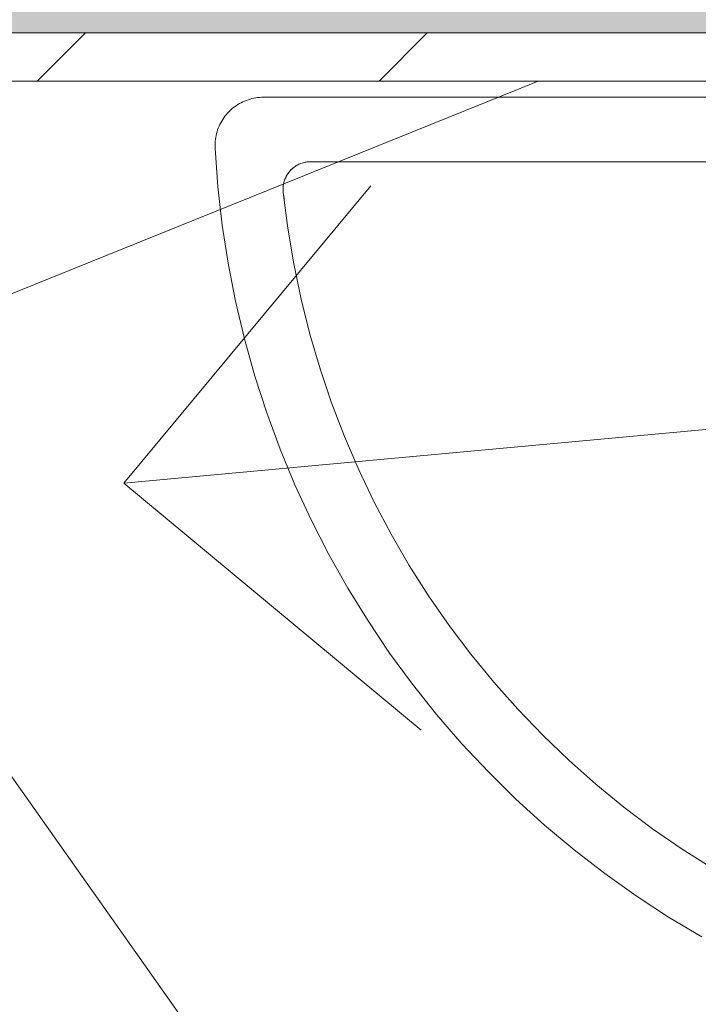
# Model space of a CAD drawing. Header units: millimetres. Extents: x 5980700 to 6194397, y -12939 to 2351883.
# Tile 371 of 587: x 6095930 to 6096141, y -2192 to -1887. Entities that reach past the tile are written whole.
import ezdxf

# ---------------------------------------------------------------- set-up
doc = ezdxf.new("R2010")
doc.units = ezdxf.units.MM
for name, color, linetype, lineweight in [('A-DETL-THIN', 151, 'Continuous', 9), ('A-FLOR-PATT', 8, 'Continuous', 18), ('A-WALL', 113, 'Continuous', 18), ('A-WALL-PATT', 111, 'Continuous', 25), ('P-SANR-FIXT', 6, 'Continuous', 9)]:
    doc.layers.add(name, color=color, linetype=linetype, lineweight=lineweight)

# ---------------------------------------------------------------- blocks, each defined once
blk = doc.blocks.new('Blks_Banh_Lavatório de Canto com Barras - Único-3080981-PLANTA DE CAIMENTO DE PISOS - 1 PAV_')
at = {"layer": 'P-SANR-FIXT', "color": 133, "lineweight": 5}
for p, q in [((176.0831086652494, 217.7033275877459), (174.5297936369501, 218.9091038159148)), ((176.7507224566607, 205.0349937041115), (77.78174593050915, 106.0660171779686)), ((91.92388155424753, 91.92388155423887), (201.2461179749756, 201.2461179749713))]:
    blk.add_line(p, q, dxfattribs=at)
at = {"layer": 'P-SANR-FIXT', "color": 133, "lineweight": 5, "flags": 128}
for points in [[(200.6731750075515, 223.0028628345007), (191.5949218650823, 230.8492709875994), (182.2101577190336, 238.3263695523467), (172.5338961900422, 245.4221967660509), (162.5816172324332, 252.125400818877), (152.3692423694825, 258.4252580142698), (141.9131092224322, 264.311689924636), (131.2299453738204, 269.7752795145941), (120.3368416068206, 274.8072862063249), (109.2512245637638, 279.3996598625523), (97.9908288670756, 283.5450536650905), (86.57366874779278, 287.236835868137), (75.01800922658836, 290.4691004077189), (63.34233689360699, 293.2366763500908), (51.56533033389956, 295.535136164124), (39.70583024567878, 297.3608028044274), (27.78280929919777, 298.7107555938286), (15.81534178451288, 299.5828348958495), (3.822573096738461, 299.9756455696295), (-8.176310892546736, 299.8885592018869), (-20.16211452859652, 299.3217151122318), (-32.11566308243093, 298.2760201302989), (-44.01783342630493, 296.7531471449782), (-55.84958462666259, 294.7555324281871), (-67.59198840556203, 292.2863717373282), (-79.22625942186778, 289.349615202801)], [(-66.61984264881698, 271.959181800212), (-55.69108727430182, 274.405726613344), (-44.67323804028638, 276.4132808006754), (-33.58392115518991, 277.9786327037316), (-22.44087716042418, 279.0992780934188), (-11.26193254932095, 279.773424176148), (-0.06497124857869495, 279.9999924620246), (11.13209399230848, 279.7786204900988), (22.31135025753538, 279.1096624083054), (33.45491312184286, 277.9941884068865), (44.54495526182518, 276.4339830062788), (55.56373497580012, 274.4315422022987), (66.49362456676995, 271.990069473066), (77.31713854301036, 269.11347065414), (88.01696159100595, 265.8063476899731), (98.5759762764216, 262.0739912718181), (108.9772904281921, 257.9223723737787), (119.2042641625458, 253.3581327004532), (129.2405365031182, 248.3885740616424), (139.0700515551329, 243.0216466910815), (148.6770841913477, 237.2659365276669), (158.0462652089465, 231.1306514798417), (167.1626059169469, 224.6256066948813), (176.0115221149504, 217.7612088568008), (176.0831086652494, 217.7033275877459)], [(201.2461179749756, 201.2461179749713), (201.6617847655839, 201.6787530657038), (202.0598182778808, 202.1276643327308), (202.4395817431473, 202.5921336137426), (202.8004676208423, 203.0714178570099), (203.1418985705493, 203.5647503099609), (203.463328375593, 204.0713417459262), (203.7642428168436, 204.5903817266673), (204.0441604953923, 205.1210398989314), (204.3026336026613, 205.6624673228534), (204.5392486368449, 206.2137978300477), (204.753627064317, 206.7741494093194), (204.9454259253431, 207.3426256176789), (205.1143383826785, 207.9183170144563), (205.26009421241, 208.500302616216), (205.3824602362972, 209.0876513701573), (205.4812406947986, 209.6794236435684), (205.5562775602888, 210.274672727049), (205.6074507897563, 210.8724463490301), (205.6346785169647, 211.4717881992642), (205.6379171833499, 212.0717394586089), (205.6171616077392, 212.6713403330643), (205.5724449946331, 213.2696315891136), (205.5038388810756, 213.8656560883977), (205.4114530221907, 214.4584603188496), (205.295435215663, 215.0470959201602), (205.1559710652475, 215.6306212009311), (204.9932836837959, 216.2081026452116), (204.8076333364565, 216.7786164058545), (204.5993170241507, 217.3412497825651), (204.3686680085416, 217.8951026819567), (204.1160552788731, 218.4392890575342), (203.8418829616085, 218.9729383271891), (203.5465896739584, 219.4951967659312), (203.2306478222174, 220.0052288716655), (202.894562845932, 220.5022187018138), (202.5388724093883, 220.985371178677), (202.1641455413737, 221.4539133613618), (201.7709817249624, 221.9070956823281), (201.3600099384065, 222.3441931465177), (200.9318876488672, 222.7645064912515), (200.6731750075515, 223.0028628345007)], [(176.0831086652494, 217.7033275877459), (176.3441276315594, 217.4834311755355), (176.5961442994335, 217.2532726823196), (176.8387554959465, 217.0132203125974), (177.0715730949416, 216.7636580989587), (177.294224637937, 216.5049852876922), (177.5063539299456, 216.237615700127), (177.7076216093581, 215.9619770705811), (177.8977056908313, 215.6785103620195), (178.0763020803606, 215.3876690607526), (178.2431250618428, 215.0899184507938), (178.3979077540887, 214.7857348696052), (178.5404025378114, 214.4756049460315), (178.6703814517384, 214.1600248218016), (178.7876365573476, 213.8394993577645), (178.891980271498, 213.5145413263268), (178.9832456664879, 213.1856705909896), (179.061286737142, 212.8534132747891), (179.1259786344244, 212.518300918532), (179.1772178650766, 212.1808696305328), (179.2149224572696, 211.8416592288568), (179.2390320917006, 211.5012123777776), (179.2495081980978, 211.1600737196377), (179.246334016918, 210.8187890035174), (179.2295146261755, 210.4779042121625), (179.1990769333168, 210.1379646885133), (179.1550696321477, 209.7995142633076), (179.0975631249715, 209.463094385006), (179.0266494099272, 209.1292432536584), (178.9424419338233, 208.7984949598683), (178.8450754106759, 208.4713786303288), (178.7347056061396, 208.148417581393), (178.6115090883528, 207.8301284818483), (178.4756829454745, 207.5170205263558), (178.3274444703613, 207.2095946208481), (178.1670308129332, 206.908342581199), (177.9946986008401, 206.6137463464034), (177.8107235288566, 206.3262772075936), (177.6153999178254, 206.046395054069), (177.4090402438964, 205.7745476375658), (177.1919746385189, 205.5111698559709), (176.9645503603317, 205.2566830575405), (176.7507224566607, 205.0349937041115)], [(177.2729611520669, 216.5306100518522), (177.0493019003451, 216.7884120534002), (176.8155122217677, 217.0370638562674), (176.5719661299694, 217.2761676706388), (176.3190532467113, 217.505340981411), (176.0831086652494, 217.7033275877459)], [(179.0341546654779, 209.1616845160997), (179.1037650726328, 209.4958098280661), (179.1599583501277, 209.8324515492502), (179.2026446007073, 210.1710711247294), (179.2317555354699, 210.5111268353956), (179.2472445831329, 210.8520746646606), (179.2490869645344, 211.1933691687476), (179.2372797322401, 211.5344643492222), (179.2118417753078, 211.8748145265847), (179.1728137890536, 212.2138752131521), (179.1202582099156, 212.5511039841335), (179.0542591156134, 212.8859613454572), (178.9749220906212, 213.2179115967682), (178.8823740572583, 213.5464236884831), (178.7767630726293, 213.8709720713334)], [(176.7507224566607, 205.0349937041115), (176.9871829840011, 205.2811069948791), (177.2136124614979, 205.5364793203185), (177.4296486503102, 205.8007021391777), (177.6349459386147, 206.0733527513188), (177.8291758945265, 206.3539949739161)]]:
    blk.add_lwpolyline(points, dxfattribs=at)
blk = doc.blocks.new('BE-PMSa-MOD-ARQ-CONEXAODOFUTURO-EX-000-R_rvt-2-PLANTA DE CAIMENTO DE PISOS - 1 PAV_')
at = {"layer": 'A-FLOR-PATT', "lineweight": 5}
h = blk.add_hatch(dxfattribs=at)
h.set_pattern_fill('FP_144', color=71, style=0, pattern_type=2)
h.set_pattern_definition([(90, (6526.385, 1246.659), (-450, 2.755455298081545e-14), []), (180, (6526.385, 1246.659), (-5.510910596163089e-14, -450), [])])
h.paths.add_polyline_path([(2847.45629394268, -3730.84100563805), (3761.385126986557, -3730.84100563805), (3761.385126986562, -3358.341005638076), (4026.385126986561, -3358.341005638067), (4025.238580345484, -2195.445995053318), (4020.40895121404, -2195.445995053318), (4019.352346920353, -2199.919882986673), (4016.405816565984, -2203.448345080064), (4012.192023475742, -2205.28574369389), (4009.882635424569, -2205.432135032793), (4009.628444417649, -2210.255070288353), (3954.338246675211, -2202.233864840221), (3910.631019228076, -2187.66144950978), (3894.411918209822, -2180.319152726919), (3866.874152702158, -2165.038698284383), (3850.299272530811, -2153.94586468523), (3813.276916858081, -2122.973039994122), (3785.924089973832, -2090.791924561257), (3774.478122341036, -2074.478195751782), (3751.363377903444, -2032.902562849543), (3737.646886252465, -1994.098758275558), (3732.054418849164, -1971.860110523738), (3727.209032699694, -1940.139028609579), (3726.508883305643, -1926.594422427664), (3730.81782181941, -1926.367321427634), (3731.63749387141, -1921.844023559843), (3734.394231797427, -1918.16537137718), (3738.505479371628, -1916.10874081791), (3740.80396179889, -1915.841005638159), (3740.80396179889, -1910.84100563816), (4017.15810483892, -1911.914294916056), (4020.171271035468, -1913.528505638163), (4024.688837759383, -1920.579381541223), (4025.408967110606, -1923.199056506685), (4025.637149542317, -1905.84100563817), (3191.385126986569, -1905.84100563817), (3191.385126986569, -1920.841005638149), (3121.385126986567, -1920.841005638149), (3121.385126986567, -1905.84100563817), (3101.385126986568, -1905.430946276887), (3101.385126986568, -1903.341005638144), (2241.385126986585, -1903.341005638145), (2241.385126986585, -1905.841005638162), (2221.385126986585, -1905.841005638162), (2221.385126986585, -1920.841005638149), (2151.385126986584, -1920.841005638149), (2151.385126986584, -1905.841005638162), (2144.383337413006, -1905.841005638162), (2144.383337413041, -1998.841794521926), (2026.385126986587, -1998.841794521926), (2026.385126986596, -3730.841005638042), (2837.467686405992, -3730.84100563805)])
h.paths.add_polyline_path([(2553.460559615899, -3720.199074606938), (2499.975262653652, -3719.540927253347), (2494.488824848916, -3717.266518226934), (2492.420134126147, -3712.790236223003), (2491.561066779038, -3710.195970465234), (2492.242601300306, -3584.990854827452), (2499.088020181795, -3575.333250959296), (2502.561937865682, -3572.772683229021), (2504.798029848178, -3571.505334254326), (2506.41848026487, -3570.851812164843), (2510.740271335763, -3570.506730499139), (2512.515018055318, -3570.166125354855), (2521.441390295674, -3570.166125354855), (2501.618363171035, -3517.051860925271), (2489.700035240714, -3472.324388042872), (2481.064460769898, -3422.552141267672), (2477.21626771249, -3377.271378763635), (2477.461789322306, -3326.766487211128), (2481.468931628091, -3281.813879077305), (2490.781241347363, -3231.273323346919), (2501.066562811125, -3192.606873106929), (2516.720450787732, -3157.063492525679), (2527.206676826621, -3140.69236963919), (2536.873574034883, -3128.404159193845), (2553.460559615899, -3111.648691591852), (2567.693262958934, -3100.206550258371), (2587.112969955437, -3087.811936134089), (2607.297337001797, -3078.173929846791), (2634.18590067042, -3070.141680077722), (2655.700894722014, -3066.609142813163), (2675.355217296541, -3065.5512660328), (2700.678218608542, -3067.631030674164), (2725.434746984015, -3073.212176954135), (2746.538438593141, -3080.949696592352), (2767.753144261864, -3091.915144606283), (2785.351341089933, -3103.809814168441), (2805.294984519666, -3122.191259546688), (2820.563577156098, -3140.692369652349), (2831.04980318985, -3157.063492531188), (2836.638824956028, -3167.775454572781), (2847.895877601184, -3196.481164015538), (2859.504289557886, -3241.889419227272), (2867.675921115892, -3293.80929998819), (2870.430339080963, -3327.704252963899), (2870.567359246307, -3377.042662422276), (2866.363238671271, -3424.918303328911), (2857.679376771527, -3473.653045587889), (2845.634656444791, -3518.478333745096), (2827.393565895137, -3567.576457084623), (2827.393565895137, -3570.166125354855), (2841.919456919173, -3570.669922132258), (2843.767157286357, -3572.155071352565), (2847.895877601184, -3573.248148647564), (2853.09784276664, -3577.69334454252), (2852.46119152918, -3578.091262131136), (2854.693056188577, -3580.681695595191), (2856.119978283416, -3583.314283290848), (2857.459187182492, -3590.158107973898), (2856.798178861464, -3711.788064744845), (2854.526877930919, -3717.271316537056), (2850.050348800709, -3719.340117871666), (2847.45629394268, -3720.199074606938), (2627.069389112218, -3720.199074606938)])
h.paths.add_polyline_path([(2523.364797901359, -3570.166125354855), (2523.722988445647, -3570.166125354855), (2522.962262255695, -3570.166125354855)])
h.paths.add_polyline_path([(2824.034150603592, -3570.166125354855), (2824.870033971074, -3570.00385190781), (2834.555240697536, -3546.103222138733), (2832.269156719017, -3549.118594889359), (2823.616134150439, -3570.166125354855)])
h.paths.add_polyline_path([(2843.964183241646, -3519.434504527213), (2848.338133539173, -3504.693665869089), (2857.902788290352, -3467.461942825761), (2857.679376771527, -3462.754966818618), (2844.266051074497, -3518.187002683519)])
h.paths.add_polyline_path([(2863.306611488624, -3435.901082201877), (2866.602236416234, -3410.105472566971), (2863.412666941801, -3434.653049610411)])
h.paths.add_polyline_path([(2869.419601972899, -3351.476944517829), (2868.384299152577, -3318.449403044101), (2866.433130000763, -3307.538711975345), (2869.419028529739, -3351.468507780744)])
h.paths.add_polyline_path([(2862.88845642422, -3269.2450043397), (2854.47090004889, -3226.481814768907), (2853.511617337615, -3227.412125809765), (2861.583906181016, -3263.42501624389)])
h.paths.add_polyline_path([(4015.408951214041, -2340.841005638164), (4013.496295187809, -2338.525979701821), (4013.428143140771, -2337.623003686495), (4012.089271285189, -2334.876820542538), (4011.583542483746, -2334.434349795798), (4011.583542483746, -2329.707153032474), (4010.941097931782, -2324.417523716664), (4011.78280786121, -2291.350888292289), (4012.089271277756, -2290.391243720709), (4012.357519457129, -2286.570495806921), (4013.345404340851, -2285.022835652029), (4013.496295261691, -2283.265101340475), (4012.060830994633, -2282.743462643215), (4015.408951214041, -2280.841005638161), (4025.408951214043, -2280.841005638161), (4025.408951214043, -2340.841005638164)])
h.paths.add_polyline_path([(4009.411923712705, -2331.689160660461), (4000.408951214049, -2326.691005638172), (3925.487554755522, -2325.564912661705), (3924.095797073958, -2325.14142636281), (3921.547032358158, -2325.083662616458), (3913.062618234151, -2316.601233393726), (3912.538667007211, -2308.049229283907), (3913.205275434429, -2304.909167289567), (3917.965993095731, -2298.469374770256), (3920.19936367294, -2298.469374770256), (3922.346847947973, -2296.427215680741), (3929.737679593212, -2295.302299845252), (3945.698169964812, -2294.997180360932), (3970.922582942, -2295.030383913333), (4000.873262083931, -2293.974493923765), (4009.411923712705, -2289.992850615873), (4009.411923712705, -2329.698339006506)])
h.paths.add_polyline_path([(4020.360191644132, -2202.612661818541), (4020.360191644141, -2199.322013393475), (4021.978240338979, -2198.362161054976), (4022.872702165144, -2200.857970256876), (4021.373637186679, -2203.14626636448), (4020.40895121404, -2202.638334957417)])
h.paths.add_polyline_path([(4017.041936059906, -2205.760635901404), (4018.084585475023, -2201.855725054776), (4020.164498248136, -2203.490623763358), (4018.994805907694, -2205.432135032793), (4017.83091966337, -2205.627917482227)])
h.paths.add_polyline_path([(4014.83399456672, -2208.262642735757), (4012.712165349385, -2207.1527316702), (4014.405933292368, -2204.612462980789), (4017.683729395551, -2207.1527316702), (4017.041936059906, -2207.680146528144)])
h.paths.add_polyline_path([(3995.491824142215, -2194.2664200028), (3995.946367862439, -2193.107441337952), (3995.582290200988, -2193.409373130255), (3995.496774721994, -2194.219519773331)])
h.paths.add_polyline_path([(3995.946367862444, -2189.960216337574), (4003.665912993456, -2186.963844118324), (4005.136357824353, -2180.841005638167), (4004.245758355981, -2181.338243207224), (4002.72106107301, -2186.963844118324), (4000.052537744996, -2187.927002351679), (3988.833871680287, -2187.82056538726), (3995.998801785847, -2189.463473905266)])
h.paths.add_polyline_path([(3996.436575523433, -2185.316143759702), (3997.408951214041, -2181.229328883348), (3996.856465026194, -2181.338243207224), (3996.639114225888, -2183.397356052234)])
h.paths.add_polyline_path([(4010.023862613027, -2184.042427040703), (4009.296346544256, -2180.841005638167), (4009.296346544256, -2181.48019542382), (4009.882635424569, -2183.545040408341)])
h.paths.add_polyline_path([(4015.918695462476, -2049.037026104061), (4016.862897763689, -2047.75211666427), (4014.839659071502, -2048.494674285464), (4015.067514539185, -2048.609200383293)])
h.paths.add_polyline_path([(4019.144292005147, -2045.716780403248), (4020.40895121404, -2040.841005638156), (4019.144292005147, -2041.209514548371), (4014.083821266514, -2043.881864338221), (4018.782708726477, -2045.585671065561)])
h.paths.add_polyline_path([(3929.949535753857, -2034.584692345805), (3934.363214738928, -2027.460262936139), (3935.623463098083, -2021.839697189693), (3933.823789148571, -2025.231417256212), (3930.946640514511, -2032.177468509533)])
h.paths.add_polyline_path([(3917.204540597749, -2040.258619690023), (3920.983781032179, -2039.761073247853), (3928.393816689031, -2035.778437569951), (3925.807400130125, -2036.300421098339), (3917.702087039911, -2039.761073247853)])
h.paths.add_polyline_path([(3625.408951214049, -2024.724014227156), (3614.192026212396, -2020.053829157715), (3613.23122837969, -2017.173506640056), (3610.938859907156, -2014.430811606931), (3610.240387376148, -2010.192613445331), (3609.79012196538, -2009.615637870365), (3609.586619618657, -1982.647633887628), (3608.542439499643, -1935.37669476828), (3604.959189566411, -1926.838033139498), (3646.257106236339, -1926.838033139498), (3641.258951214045, -1940.139028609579), (3640.132577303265, -2011.867448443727), (3639.168756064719, -2014.590823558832), (3637.49296754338, -2016.353041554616), (3637.293619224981, -2018.598176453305), (3628.200727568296, -2023.711289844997)])
h.paths.add_polyline_path([(3895.991337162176, -2019.045416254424), (3896.665264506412, -2018.37148891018), (3899.211728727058, -2009.497931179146), (3898.486892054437, -2010.442556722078), (3896.488883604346, -2015.266175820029)])
h.paths.add_polyline_path([(3901.665264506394, -2006.300421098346), (3914.410259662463, -2000.626493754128), (3910.631019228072, -2001.124040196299), (3904.072488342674, -2004.453293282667)])
h.paths.add_polyline_path([(3750.706189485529, -1958.520597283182), (3748.049571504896, -1939.850516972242), (3749.618659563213, -1933.184151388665), (3750.937735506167, -1932.744949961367), (3755.445682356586, -1930.841005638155), (3754.915579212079, -1930.380154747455), (3748.025751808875, -1934.090042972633), (3746.959891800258, -1941.077710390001), (3749.791153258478, -1954.260158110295)])
h.paths.add_polyline_path([(3741.987587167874, -1940.796479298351), (3742.846062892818, -1939.590882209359), (3741.997068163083, -1940.139028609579), (3741.989548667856, -1940.660460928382)])
h.paths.add_polyline_path([(3750.937735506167, -1939.850516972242), (3755.445682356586, -1938.841005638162), (3754.915579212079, -1939.010576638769), (3751.898160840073, -1939.647718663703)])
h.paths.add_polyline_path([(3755.445682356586, -1927.135100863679), (3754.915579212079, -1925.904775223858), (3754.915579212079, -1926.985129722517)])
h.paths.add_polyline_path([(3625.869013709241, -1925.387900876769), (3601.138441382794, -1923.892437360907), (3599.042181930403, -1922.857458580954), (3597.833046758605, -1922.75366166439), (3597.225566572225, -1924.038053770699), (3595.408951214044, -1920.841005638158), (3595.408951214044, -1910.84100563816), (3655.408951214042, -1910.84100563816), (3655.408951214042, -1920.841005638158), (3653.091299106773, -1922.744524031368), (3652.544206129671, -1922.79148869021), (3649.444766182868, -1924.160685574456), (3647.690784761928, -1924.455423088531), (3644.266284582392, -1924.669229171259), (3638.876058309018, -1925.309257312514), (3628.087140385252, -1925.381148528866)])
h.paths.add_polyline_path([(3889.68059251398, -1924.853635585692), (3889.964852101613, -1923.86994231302), (3889.640303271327, -1924.473944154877)])
h.paths.add_polyline_path([(3889.551086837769, -1924.98314126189), (3889.467759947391, -1923.86994231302), (3887.755282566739, -1916.20769631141), (3887.803511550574, -1921.506251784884), (3889.485993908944, -1924.853635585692)])
h.paths.add_polyline_path([(3729.097225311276, -1923.537791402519), (3727.987314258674, -1921.415962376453), (3729.097225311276, -1918.566227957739), (3730.964213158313, -1920.298290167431), (3730.81782181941, -1922.390554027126), (3730.489320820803, -1922.609587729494)])
h.paths.add_polyline_path([(3892.368092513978, -1922.166135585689), (3893.351785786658, -1921.182442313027), (3894.433875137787, -1915.841005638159), (3891.451436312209, -1916.676117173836), (3890.664285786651, -1917.467248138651), (3891.451436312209, -1919.638111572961)])
h.paths.add_polyline_path([(3732.801611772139, -1919.844140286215), (3730.622039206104, -1918.419037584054), (3731.201831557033, -1916.432618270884), (3733.424305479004, -1916.897609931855), (3732.936043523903, -1919.20802138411)])
h.paths.add_polyline_path([(3736.33007386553, -1916.897609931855), (3732.930247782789, -1914.546910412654), (3733.63729444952, -1913.940486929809), (3735.854640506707, -1913.34100563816), (3737.724546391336, -1914.546910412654), (3736.671302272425, -1916.32239210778)])
at = {"layer": 'A-WALL', "lineweight": 5}
h = blk.add_hatch(color=9, dxfattribs=at)
h.paths.add_polyline_path([(4056.385126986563, -1890.841005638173), (4056.385126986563, -1880.841005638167), (3131.385126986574, -1880.841005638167), (3131.385126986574, -1890.841005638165), (4036.385126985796, -1890.841005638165)])
h.paths.add_polyline_path([(2016.38512698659, -1890.841005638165), (2098.683337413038, -1890.841005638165), (2098.683337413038, -1880.841005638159), (1996.385126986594, -1880.841005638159), (1996.385126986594, -1890.841005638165)])
h.paths.add_polyline_path([(2119.383337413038, -1890.841005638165), (2119.383337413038, -1880.841005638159), (2109.383337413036, -1881.811896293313), (2109.383337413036, -1890.841005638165)])
h.paths.add_polyline_path([(2211.385126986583, -1890.841005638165), (2211.385126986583, -1880.841005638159), (2134.383337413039, -1880.841005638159), (2134.383337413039, -1890.841005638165), (2165.384232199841, -1890.841005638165)])
at = {"layer": 'A-WALL-PATT', "lineweight": 5}
h = blk.add_hatch(dxfattribs=at)
h.set_pattern_fill('FP_14', color=252, style=0, pattern_type=2)
h.set_pattern_definition([(45, (0, 0), (-53.03300858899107, 53.03300858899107), [])])
h.paths.add_polyline_path([(3142.331195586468, -1905.84100563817), (4036.385126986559, -1905.786951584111), (4036.385126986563, -1890.841005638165), (3131.385126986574, -1890.841005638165), (3132.491545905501, -1905.84100563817)])
h.paths.add_polyline_path([(2134.383337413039, -1905.841005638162), (2211.385126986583, -1905.841005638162), (2211.385126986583, -1890.841005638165), (2134.383337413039, -1890.841005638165), (2134.383337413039, -1905.433404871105)])
h.paths.add_polyline_path([(2109.383337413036, -1905.841005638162), (2119.383337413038, -1905.841005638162), (2119.383337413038, -1890.841005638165), (2109.383337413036, -1890.841005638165), (2109.383337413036, -1903.341005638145)])
h.paths.add_polyline_path([(2026.385126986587, -1905.841005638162), (2098.683337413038, -1905.841005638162), (2098.683337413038, -1890.841005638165), (2016.38512698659, -1890.841005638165), (2016.38512698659, -1905.841005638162)])
at = {"layer": 'A-WALL', "color": 90, "lineweight": 5}
blk.add_line((3131.3851269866, -1890.841005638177), (4036.385126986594, -1890.84100563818), dxfattribs=at)
at = {"layer": 'A-WALL', "color": 130, "lineweight": 9}
blk.add_line((3191.385126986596, -1905.841005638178), (4026.385126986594, -1905.84100563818), dxfattribs=at)
at = {"layer": 'P-SANR-FIXT', "color": 250, "lineweight": 5, "rotation": 134.9999999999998}
blk.add_blockref('Blks_Banh_Lavatório de Canto com Barras - Único-3080981-PLANTA DE CAIMENTO DE PISOS - 1 PAV_', (4025.40895121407, -1910.841005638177), dxfattribs=at)

msp = doc.modelspace()

# ---------------------------------------------------------------- linework, layer by layer
at = {"layer": 'A-DETL-THIN'}
for p, q in [((6095906.020097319, -1980.591032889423), (6096091.032839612, -1905.841032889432)), ((6095962.433153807, -2030.622246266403), (6096039.108809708, -1938.313829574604)), ((6096161.582793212, -2012.198860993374), (6095962.433153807, -2030.622246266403)), ((6095962.433153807, -2030.622246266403), (6096054.741570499, -2107.297902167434)), ((6095906.020097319, -2091.091032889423), (6096091.344332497, -2353.341032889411))]:
    msp.add_line(p, q, dxfattribs=at)

# ---------------------------------------------------------------- block references
at = {"color": 50, "lineweight": 5}
msp.add_blockref('BE-PMSa-MOD-ARQ-CONEXAODOFUTURO-EX-000-R_rvt-2-PLANTA DE CAIMENTO DE PISOS - 1 PAV_', (6092264.959189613, 0), dxfattribs=at)

doc.saveas('drawing.dxf')
